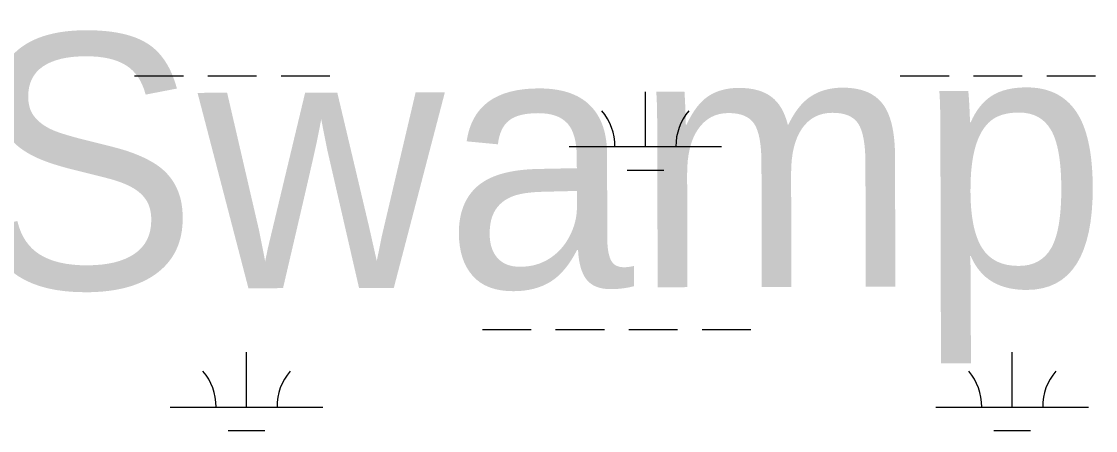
# Model space of a CAD drawing. Extents: x 3281947 to 3319794, y 715894 to 741249.
# Drawn here: x 3312405 to 3313110, y 736798 to 737067 of the extents above; entities that cross this region are included whole.
import ezdxf

# ---------------------------------------------------------------- set-up
doc = ezdxf.new("R2010")
doc.units = 0
doc.layers.add('V-RIVR-IDEN', color=7, linetype='Continuous')
doc.layers.add('V-WETL-SWMP', color=7, linetype='Continuous')

msp = doc.modelspace()

# ---------------------------------------------------------------- linework, layer by layer
at = {"layer": 'V-WETL-SWMP'}
for p, q in [((3312479.61, 737031.06), (3312511.61, 737031.06)), ((3312527.61, 737031.06), (3312559.61, 737031.06)), ((3312575.61, 737031.06), (3312607.61, 737031.06)), ((3312981.52, 737031.06), (3313013.52, 737031.06)), ((3313029.52, 737031.06), (3313061.52, 737031.06)), ((3313077.52, 737031.06), (3313109.52, 737031.06)), ((3312814.45, 736984.63), (3312814.45, 737020.63)), ((3312764.45, 736984.63), (3312864.45, 736984.63)), ((3312802.45, 736969.2), (3312826.45, 736969.2)), ((3312707.61, 736864.56), (3312739.61, 736864.56)), ((3312755.61, 736864.56), (3312787.61, 736864.56)), ((3312803.61, 736864.56), (3312835.61, 736864.56)), ((3312851.61, 736864.56), (3312883.61, 736864.56)), ((3312553.02, 736813.82), (3312553.02, 736849.82)), ((3313054.93, 736813.82), (3313054.93, 736849.82)), ((3312503.02, 736813.82), (3312603.02, 736813.82)), ((3313004.93, 736813.82), (3313104.93, 736813.82)), ((3312541.02, 736798.39), (3312565.02, 736798.39)), ((3313042.93, 736798.39), (3313066.93, 736798.39))]:
    msp.add_line(p, q, dxfattribs=at)
for centre, start, end in [((3312759.21, 736985.11), 359.22818, 40.77184), ((3312869.7, 736985.11), 139.22818, 180.77184), ((3312497.78, 736814.29), 359.22818, 40.77184), ((3312608.26, 736814.29), 139.22818, 180.77184), ((3312999.68, 736814.29), 359.22818, 40.77184), ((3313110.17, 736814.29), 139.22818, 180.77184)]:
    msp.add_arc(centre, 35.25, start, end, dxfattribs=at)

# ---------------------------------------------------------------- texts
at = {"layer": 'V-RIVR-IDEN'}
msp.add_text('Devils Swamp', height=166.9997, rotation=0.14076, dxfattribs=at).set_placement((3311702.53, 736889.63))

doc.saveas('drawing.dxf')
